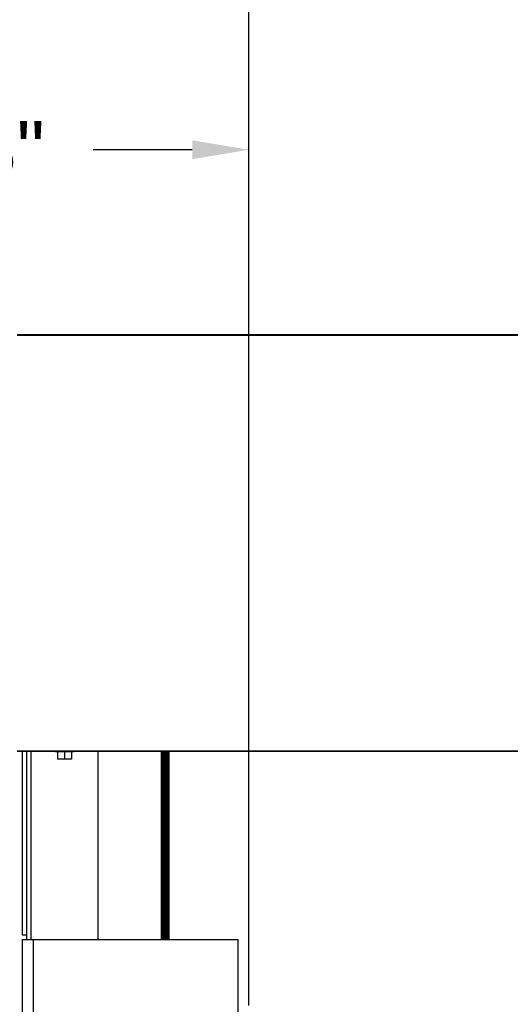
# Model space of a CAD drawing. Header units: inches. Extents: x 170 to 312, y 215 to 248.
# Tile 412 of 529: x 250.727 to 251.538, y 243.509 to 245.139. Entities that reach past the tile are written whole.
import ezdxf

# ---------------------------------------------------------------- set-up
doc = ezdxf.new("R2010")
doc.units = ezdxf.units.IN
doc.header["$LTSCALE"] = 0.25
doc.header["$MEASUREMENT"] = 0
doc.layers.add('ANNOTATIONS', color=1, linetype='Continuous')
doc.layers.add('MOTOR LH', color=7, linetype='Continuous')
doc.styles.add('ARIAL', font='arial.ttf', dxfattribs={"height": 0.09375})
doc.dimstyles.new('STANDARD$0', dxfattribs={"dimtxt": 0.09375, "dimasz": 0.09375, "dimexe": 0.03125, "dimexo": 0.046875, "dimgap": 0.09, "dimtad": 0, "dimtih": 1, "dimtoh": 1, "dimdec": 4, "dimzin": 0, "dimdsep": 46, "dimtxsty": 'ARIAL', "dimcen": 0.09, "dimadec": 0, "dimazin": 0, "dimtfac": 1, "dimtdec": 4, "dimtofl": 0, "dimtmove": 0, "dimatfit": 1, "dimfxl": 1, "dimtolj": 1, "dimtzin": 0, "dimarcsym": 0})

# ---------------------------------------------------------------- blocks, each defined once
blk = doc.blocks.new('*D76')
at = {"layer": 'ANNOTATIONS', "color": 0, "lineweight": -2, "transparency": 16777216}
for p, q in [((250.0197, 244.3663), (250.0197, 244.9548)), ((251.1056, 243.507), (251.1056, 244.9548)), ((250.1135, 244.9236), (250.2776, 244.9236)), ((251.0119, 244.9236), (250.8478, 244.9236))]:
    blk.add_line(p, q, dxfattribs=at)
at = {"layer": 'ANNOTATIONS', "color": 0, "transparency": 16777216}
for points in [[(250.1135, 244.9392), (250.1135, 244.908), (250.0197, 244.9236)], [(251.0119, 244.9392), (251.0119, 244.908), (251.1056, 244.9236)]]:
    blk.add_solid(points, dxfattribs=at)
at = {"layer": 'defpoints', "color": 0, "transparency": 16777216}
for p in [(251.1056, 244.9236), (250.0197, 244.3195), (251.1056, 243.4601)]:
    blk.add_point(p, dxfattribs=at)
at = {"layer": 'ANNOTATIONS', "color": 0, "transparency": 16777216, "insert": (250.5627, 244.9236), "char_height": 0.09375, "attachment_point": 5, "style": 'ARIAL'}
blk.add_mtext('\\A1;16 1/8"', dxfattribs=at)
blk = doc.blocks.new('*D77')
at = {"layer": 'ANNOTATIONS', "color": 0, "lineweight": -2, "transparency": 16777216}
for p, q in [((249.905, 244.8967), (249.905, 245.2347)), ((251.1056, 243.507), (251.1056, 245.2347)), ((249.9987, 245.2035), (250.2202, 245.2035)), ((251.0119, 245.2035), (250.7904, 245.2035))]:
    blk.add_line(p, q, dxfattribs=at)
at = {"layer": 'ANNOTATIONS', "color": 0, "transparency": 16777216}
for points in [[(249.9987, 245.2191), (249.9987, 245.1878), (249.905, 245.2035)], [(251.0119, 245.2191), (251.0119, 245.1878), (251.1056, 245.2035)]]:
    blk.add_solid(points, dxfattribs=at)
at = {"layer": 'defpoints', "color": 0, "transparency": 16777216}
for p in [(251.1056, 245.2035), (249.905, 244.8498), (251.1056, 243.4601)]:
    blk.add_point(p, dxfattribs=at)
at = {"layer": 'ANNOTATIONS', "color": 0, "transparency": 16777216, "insert": (250.5053, 245.2035), "char_height": 0.09375, "attachment_point": 5, "style": 'ARIAL'}
blk.add_mtext('\\A1;18 1/2"', dxfattribs=at)

msp = doc.modelspace()

# ---------------------------------------------------------------- linework, layer by layer
at = {"layer": 'MOTOR LH'}
for p, q in [((250.72246, 244.61782), (256.48809, 244.61782)), ((256.48809, 244.61635), (250.72246, 244.61635)), ((250.72246, 243.92885), (256.48809, 243.92885)), ((256.48809, 243.92737), (250.72246, 243.92737)), ((250.73059, 243.92737), (250.73059, 243.62416)), ((250.73809, 243.61635), (250.73809, 243.92737)), ((250.74552, 243.61635), (250.74552, 243.92737)), ((250.78557, 243.92737), (250.78557, 243.92697)), ((250.81557, 243.92697), (250.78557, 243.92697)), ((250.7891, 243.92697), (250.7891, 243.9151)), ((250.80057, 243.92697), (250.80057, 243.9151)), ((250.81204, 243.92697), (250.81204, 243.9151)), ((250.81557, 243.92697), (250.81557, 243.92737)), ((250.85565, 243.92737), (250.85565, 243.61635)), ((250.96125, 243.92737), (250.96125, 243.61635)), ((250.96133, 243.61635), (250.96133, 243.92737)), ((250.9625, 243.92737), (250.9625, 243.61635)), ((250.96257, 243.61635), (250.96257, 243.92737)), ((250.96373, 243.92737), (250.96373, 243.61635)), ((250.9638, 243.61635), (250.9638, 243.92737)), ((250.96496, 243.92737), (250.96496, 243.61635)), ((250.96503, 243.61635), (250.96503, 243.92737)), ((250.96617, 243.92737), (250.96617, 243.61635)), ((250.96625, 243.61635), (250.96625, 243.92737)), ((250.96663, 243.61635), (250.96663, 243.92737)), ((250.96707, 243.92737), (250.96707, 243.61635)), ((250.9682, 243.92737), (250.9682, 243.61635)), ((250.96828, 243.61635), (250.96828, 243.92737)), ((250.96942, 243.92737), (250.96942, 243.61635)), ((250.9695, 243.61635), (250.9695, 243.92737)), ((250.97065, 243.92737), (250.97065, 243.61635)), ((250.97072, 243.61635), (250.97072, 243.92737)), ((250.97188, 243.92737), (250.97188, 243.61635)), ((250.97196, 243.61635), (250.97196, 243.92737)), ((250.97312, 243.92737), (250.97312, 243.61635)), ((250.9732, 243.61635), (250.9732, 243.92737)), ((250.81204, 243.9151), (250.7891, 243.9151)), ((250.73059, 243.62416), (250.73809, 243.62416)), ((250.73065, 243.61635), (251.08777, 243.61635)), ((250.73065, 243.61635), (250.73065, 240.33385)), ((250.74852, 243.61635), (250.74852, 240.33385)), ((251.08777, 240.33385), (251.08777, 243.61635))]:
    msp.add_line(p, q, dxfattribs=at)

# ---------------------------------------------------------------- dimensions: what is measured, and where the dimension line sits
at = {"layer": 'ANNOTATIONS'}
for base, p1, text, picture, middle in [((251.10565, 245.20346), (249.90496, 244.84983), '18 1/2"', '*D77', (250.50531, 245.20346)), ((251.10565, 244.92358), (250.01971, 244.31947), '16 1/8"', '*D76', (250.56268, 244.92358))]:
    dim = msp.add_linear_dim(base=base, p1=p1, p2=(251.10565, 243.4601), text=text, dimstyle='STANDARD$0', override={"dimtxsty": 'ARIAL'}, dxfattribs=at)
    dim.commit()
    dim.dimension.update_dxf_attribs({"geometry": picture, "text_midpoint": middle})

doc.saveas('drawing.dxf')
